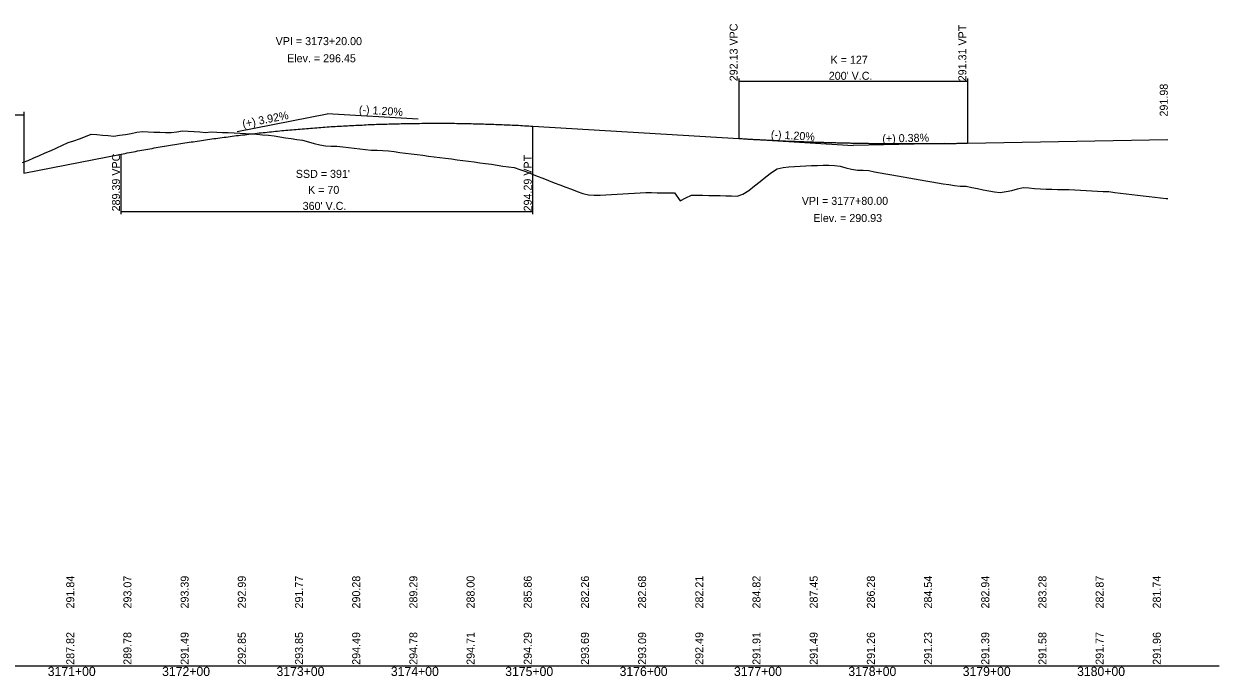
# Model space of a CAD drawing. Extents: x 1838386 to 1955906, y 719739 to 834437.
# Drawn here: x 1954461 to 1955506, y 763480 to 764050 of the extents above; entities that cross this region are included whole.
import ezdxf

# ---------------------------------------------------------------- set-up
doc = ezdxf.new("R2010")
doc.units = 0
for name, color, linetype in [('RD_DDB_GradeTX', 7, 'Continuous'), ('RD_DDB_Profile_EX', 7, 'Continuous'), ('RD_DDB_Profile_Lbl', 7, 'Continuous'), ('RD_DDB_Profile_PR', 7, 'Continuous'), ('RD_DDB_StaTX', 7, 'Continuous'), ('RD_DDB_StripGrade', 7, 'Continuous'), ('RD_DDB_VCLbl', 7, 'Continuous'), ('RD_GPK_Profile_Cell', 7, 'Continuous')]:
    doc.layers.add(name, color=color, linetype=linetype)

msp = doc.modelspace()

# ---------------------------------------------------------------- linework, layer by layer
at = {"layer": 'RD_DDB_GradeTX'}
for p, q in [((1954647.9, 763956), (1954726.4, 763971.4)), ((1954806.2, 763966.6), (1954726.4, 763971.4)), ((1955106.5, 763948.6), (1955186.4, 763943.8)), ((1955266.4, 763945.3), (1955186.4, 763943.8))]:
    msp.add_line(p, q, dxfattribs=at)
at = {"layer": 'RD_DDB_Profile_EX'}
for points in [[(1954460.1, 763928.8), (1954465.1, 763930.6), (1954470.1, 763932.8), (1954475.1, 763935), (1954480.1, 763937.2), (1954485.1, 763939.4), (1954490.1, 763941.6), (1954495.1, 763943.9), (1954500.1, 763946.2), (1954505.1, 763947.9), (1954510.1, 763949.6), (1954515.1, 763951.6), (1954520.1, 763953.5), (1954525.1, 763953.3), (1954530.1, 763952.8), (1954535.1, 763952.3), (1954540.1, 763951.9), (1954545.1, 763952.6), (1954550.1, 763953.4), (1954555.1, 763954.2), (1954560.1, 763955.2), (1954565.1, 763955.9), (1954570.1, 763955.6), (1954575.1, 763955.4), (1954580.1, 763955.2), (1954585.1, 763955.1), (1954590.1, 763954.9), (1954595.1, 763955.7), (1954600.1, 763956.5), (1954605.1, 763956.2), (1954610.1, 763955.8), (1954615.1, 763955.5), (1954620.1, 763955.1), (1954625.1, 763955.5), (1954630.1, 763955.3), (1954635.1, 763955.1), (1954640.1, 763954.9), (1954645.1, 763954.7), (1954650.1, 763954.5), (1954655.1, 763954.2), (1954660.1, 763953.8), (1954665.1, 763953.5), (1954670.1, 763953.1), (1954675.1, 763952.7), (1954680.1, 763952.2), (1954685.1, 763951.3), (1954690.1, 763950.5), (1954695.1, 763949.8), (1954700.1, 763949), (1954705.1, 763948.3), (1954710.1, 763947), (1954715.1, 763945.5), (1954720.1, 763944.3), (1954725.1, 763943.3), (1954730.1, 763943.1), (1954735.1, 763943), (1954740.1, 763942.5), (1954745.1, 763941.9), (1954750.1, 763941.3), (1954755.1, 763940.7), (1954760.1, 763940.1), (1954765.1, 763939.7), (1954770.1, 763939.6), (1954775.1, 763939.4), (1954780.1, 763939), (1954785.1, 763938.3), (1954790.1, 763937.7), (1954795.1, 763937), (1954800.1, 763936.4), (1954805.1, 763935.8), (1954810.1, 763935.1), (1954815.1, 763934.5), (1954820.1, 763933.8), (1954825.1, 763933.2), (1954830.1, 763932.5), (1954835.1, 763931.9), (1954840.1, 763931.2), (1954845.1, 763930.6), (1954850.1, 763929.9), (1954855.1, 763929.3), (1954860.1, 763928.6), (1954865.1, 763928), (1954870.1, 763927.3), (1954875.1, 763926.6), (1954880.1, 763925.7), (1954885.1, 763924.9), (1954890.1, 763924.4), (1954895.1, 763922.8), (1954900.1, 763920.9), (1954905.1, 763918.9), (1954910.1, 763917), (1954915.1, 763915.1), (1954920.1, 763913.1), (1954925.1, 763911.2), (1954930.1, 763909.3), (1954935.1, 763907.3), (1954940.1, 763905.4), (1954945.1, 763903.5), (1954950.1, 763901.6)], [(1954950.1, 763901.6), (1954955.1, 763900.5), (1954960.1, 763900.2), (1954965.1, 763900.4), (1954970.1, 763900.7), (1954975.1, 763901), (1954980.1, 763901.2), (1954985.1, 763901.5), (1954990.1, 763901.8), (1954995.1, 763902), (1955000.1, 763902.3), (1955005.1, 763902.6), (1955010.1, 763902.5), (1955015.1, 763902.4), (1955020.1, 763902.3), (1955025.1, 763902.3), (1955030.1, 763902.2), (1955035.1, 763895.3), (1955040.1, 763897.9), (1955045.1, 763900.3), (1955050.1, 763900.3), (1955055.1, 763900.2), (1955060.1, 763900.1), (1955065.1, 763900), (1955070.1, 763899.9), (1955075.1, 763899.8), (1955080.1, 763899.6), (1955085.1, 763899.5), (1955090.1, 763901.3), (1955095.1, 763904.3), (1955100.1, 763908.3), (1955105.1, 763912.3), (1955110.1, 763916.2), (1955115.1, 763920.2), (1955120.1, 763923.2), (1955125.1, 763924.4), (1955130.1, 763925), (1955135.1, 763925.2), (1955140.1, 763925.5), (1955145.1, 763925.8), (1955150.1, 763926.1), (1955155.1, 763926.3), (1955160.1, 763926.6), (1955165.1, 763926.5), (1955170.1, 763926.3), (1955175.1, 763925.5), (1955180.1, 763924.2), (1955185.1, 763922.9), (1955190.1, 763922.1), (1955195.1, 763922.2), (1955200.1, 763921.7), (1955205.1, 763920.8), (1955210.1, 763919.9), (1955215.1, 763919), (1955220.1, 763918.1), (1955225.1, 763917.2), (1955230.1, 763916.4), (1955235.1, 763915.5), (1955240.1, 763914.6), (1955245.1, 763913.8), (1955250.1, 763912.9), (1955255.1, 763912), (1955260.1, 763911.2), (1955265.1, 763910.3), (1955270.1, 763909.5), (1955275.1, 763908.7), (1955280.1, 763908.2), (1955285.1, 763908), (1955290.1, 763907), (1955295.1, 763906), (1955300.1, 763905), (1955305.1, 763904.1), (1955310.1, 763903.1), (1955315.1, 763902.6), (1955320.1, 763903.4), (1955325.1, 763904.5), (1955330.1, 763905.7), (1955335.1, 763906.9), (1955340.1, 763906.6), (1955345.1, 763906.2), (1955350.1, 763905.9), (1955355.1, 763905.6), (1955360.1, 763905.4), (1955365.1, 763905.3), (1955370.1, 763905.2), (1955375.1, 763905.1), (1955380.1, 763904.9), (1955385.1, 763904.7), (1955390.1, 763904.4), (1955395.1, 763904.1), (1955400.1, 763903.8), (1955405.1, 763903.5), (1955410.1, 763903.4), (1955415.1, 763902.6), (1955420.1, 763902), (1955425.1, 763901.4), (1955430.1, 763900.8), (1955435.1, 763900.2), (1955440.1, 763899.7), (1955445.1, 763899.1), (1955450.1, 763898.5)], [(1955450.1, 763898.5), (1955455.1, 763898), (1955460.1, 763897.4), (1955461.5, 763897.3)]]:
    msp.add_lwpolyline(points, dxfattribs=at)
at = {"layer": 'RD_DDB_Profile_PR'}
for p, q in [((1954906.4, 763960.6), (1955086.4, 763949.8)), ((1955286.4, 763945.7), (1955461.5, 763949)), ((1954461.4, 763919.4), (1954546.4, 763936.1))]:
    msp.add_line(p, q, dxfattribs=at)
for points in [[(1954546.4, 763936.1), (1954553.6, 763937.5), (1954560.8, 763938.9), (1954568, 763940.2), (1954575.2, 763941.5), (1954582.4, 763942.7), (1954589.6, 763943.9), (1954596.8, 763945.1), (1954604, 763946.2), (1954611.2, 763947.3), (1954618.4, 763948.4), (1954625.6, 763949.4), (1954632.8, 763950.4), (1954640, 763951.3), (1954647.2, 763952.3), (1954654.4, 763953.1), (1954661.6, 763954), (1954668.8, 763954.8), (1954676, 763955.5), (1954683.2, 763956.3), (1954690.4, 763957), (1954697.6, 763957.6), (1954704.8, 763958.2), (1954712, 763958.8), (1954719.2, 763959.4), (1954726.4, 763959.9), (1954733.6, 763960.4), (1954740.8, 763960.8), (1954748, 763961.2), (1954755.2, 763961.5), (1954762.4, 763961.9), (1954769.6, 763962.2), (1954776.8, 763962.4), (1954784, 763962.6), (1954791.2, 763962.8), (1954798.4, 763962.9), (1954805.6, 763963), (1954812.8, 763963.1), (1954820, 763963.1), (1954827.2, 763963.1), (1954834.4, 763963.1), (1954841.6, 763963), (1954848.8, 763962.9), (1954856, 763962.7), (1954863.2, 763962.5), (1954870.4, 763962.3), (1954877.6, 763962), (1954884.8, 763961.7), (1954892, 763961.4), (1954899.2, 763961), (1954906.4, 763960.6)], [(1955086.4, 763949.8), (1955090.4, 763949.6), (1955094.4, 763949.3), (1955098.4, 763949.1), (1955102.4, 763948.9), (1955106.4, 763948.7), (1955110.4, 763948.5), (1955114.4, 763948.3), (1955118.4, 763948.1), (1955122.4, 763947.9), (1955126.4, 763947.7), (1955130.4, 763947.5), (1955134.4, 763947.4), (1955138.4, 763947.2), (1955142.4, 763947.1), (1955146.4, 763946.9), (1955150.4, 763946.8), (1955154.4, 763946.6), (1955158.4, 763946.5), (1955162.4, 763946.4), (1955166.4, 763946.3), (1955170.4, 763946.2), (1955174.4, 763946.1), (1955178.4, 763946), (1955182.4, 763945.9), (1955186.4, 763945.8), (1955190.4, 763945.7), (1955194.4, 763945.6), (1955198.4, 763945.6), (1955202.4, 763945.5), (1955206.4, 763945.5), (1955210.4, 763945.4), (1955214.4, 763945.4), (1955218.4, 763945.3), (1955222.4, 763945.3), (1955226.4, 763945.3), (1955230.4, 763945.3), (1955234.4, 763945.3), (1955238.4, 763945.3), (1955242.4, 763945.3), (1955246.4, 763945.3), (1955250.4, 763945.3), (1955254.4, 763945.3), (1955258.4, 763945.3), (1955262.4, 763945.4), (1955266.4, 763945.4), (1955270.4, 763945.5), (1955274.4, 763945.5), (1955278.4, 763945.6), (1955282.4, 763945.6), (1955286.4, 763945.7)]]:
    msp.add_spline(points, degree=3, dxfattribs=at)
at = {"layer": 'RD_DDB_VCLbl'}
for p, q in [((1955086.4, 764002.3), (1955086.4, 763949.8)), ((1955086.4, 763999.8), (1955286.4, 763999.8)), ((1955286.4, 764002.3), (1955286.4, 763945.7)), ((1953831.4, 763970.6), (1954461.4, 763970.6)), ((1954461.4, 763973.1), (1954461.4, 763919.4)), ((1954906.4, 763883.6), (1954906.4, 763960.6)), ((1954546.4, 763883.6), (1954546.4, 763936.1)), ((1954546.4, 763886.1), (1954906.4, 763886.1))]:
    msp.add_line(p, q, dxfattribs=at)
at = {"layer": 'RD_GPK_Profile_Cell'}
msp.add_line((1951406.4, 763489.1), (1955506.4, 763489.1), dxfattribs=at)

# ---------------------------------------------------------------- texts
at = {"layer": 'RD_DDB_GradeTX'}
for s, rotation, p in [('(-) 1.20%', 356.5664, (1954754.1, 763971.7)), ('(+) 3.92%', 11.0973, (1954653.1, 763959.1)), ('(-) 1.20%', 356.5664, (1955114.3, 763950.1)), ('(+) 0.38%', 1.0906, (1955212, 763946.3))]:
    msp.add_text(s, height=7, rotation=rotation, dxfattribs=at).set_placement(p)
at = {"layer": 'RD_DDB_Profile_Lbl'}
for s, p in [('VPI = 3173+20.00', (1954681.5, 764031.4)), ('Elev. = 296.45', (1954691.5, 764016.4)), ('VPI = 3177+80.00', (1955141.5, 763891.8)), ('Elev. = 290.93', (1955151.6, 763876.8))]:
    msp.add_text(s, height=7, dxfattribs=at).set_placement(p)
msp.add_text('291.98', height=7, rotation=90, dxfattribs=at).set_placement((1955461.5, 763969))
at = {"layer": 'RD_DDB_StaTX'}
for s, p in [('3171+00', (1954482.2, 763480.1)), ('3172+00', (1954582.2, 763480.1)), ('3173+00', (1954682.2, 763480.1)), ('3174+00', (1954782.2, 763480.1)), ('3175+00', (1954882.2, 763480.1)), ('3176+00', (1954982.2, 763480.1)), ('3177+00', (1955082.2, 763480.1)), ('3178+00', (1955182.2, 763480.1)), ('3179+00', (1955282.2, 763480.1)), ('3180+00', (1955382.2, 763480.1))]:
    msp.add_text(s, height=8, dxfattribs=at).set_placement(p)
at = {"layer": 'RD_DDB_StripGrade'}
for s, p in [('292.13 VPC', (1955085.4, 763999.8)), ('291.31 VPT', (1955285.4, 763999.8)), ('289.39 VPC', (1954545.4, 763886.1)), ('294.29 VPT', (1954905.4, 763886.1)), ('291.84', (1954505.4, 763539.1)), ('293.07', (1954555.4, 763539.1)), ('293.39', (1954605.4, 763539.1)), ('292.99', (1954655.4, 763539.1)), ('291.77', (1954705.4, 763539.1)), ('290.28', (1954755.4, 763539.1)), ('289.29', (1954805.4, 763539.1)), ('288.00', (1954855.4, 763539.1)), ('285.86', (1954905.4, 763539.1)), ('282.26', (1954955.4, 763539.1)), ('282.68', (1955005.4, 763539.1)), ('282.21', (1955055.4, 763539.1)), ('284.82', (1955105.4, 763539.1)), ('287.45', (1955155.4, 763539.1)), ('286.28', (1955205.4, 763539.1)), ('284.54', (1955255.4, 763539.1)), ('282.94', (1955305.4, 763539.1)), ('283.28', (1955355.4, 763539.1)), ('282.87', (1955405.4, 763539.1)), ('281.74', (1955455.4, 763539.1)), ('287.82', (1954505.4, 763489.9)), ('289.78', (1954555.4, 763489.9)), ('291.49', (1954605.4, 763489.9)), ('292.85', (1954655.4, 763489.9)), ('293.85', (1954705.4, 763489.9)), ('294.49', (1954755.4, 763489.9)), ('294.78', (1954805.4, 763489.9)), ('294.71', (1954855.4, 763489.9)), ('294.29', (1954905.4, 763489.9)), ('293.69', (1954955.4, 763489.9)), ('293.09', (1955005.4, 763489.9)), ('292.49', (1955055.4, 763489.9)), ('291.91', (1955105.4, 763489.9)), ('291.49', (1955155.4, 763489.9)), ('291.26', (1955205.4, 763489.9)), ('291.23', (1955255.4, 763489.9)), ('291.39', (1955305.4, 763489.9)), ('291.58', (1955355.4, 763489.9)), ('291.77', (1955405.4, 763489.9)), ('291.96', (1955455.4, 763489.9))]:
    msp.add_text(s, height=7, rotation=90, dxfattribs=at).set_placement(p)
at = {"layer": 'RD_DDB_VCLbl'}
for s, p in [('K = 127', (1955166.7, 764015.1)), ("200' V.C.", (1955165.1, 764001.1)), ("SSD = 391'", (1954699.1, 763915.4)), ('K = 70', (1954709.8, 763901.4)), ("360' V.C.", (1954705.1, 763887.4))]:
    msp.add_text(s, height=7, dxfattribs=at).set_placement(p)

doc.saveas('drawing.dxf')
